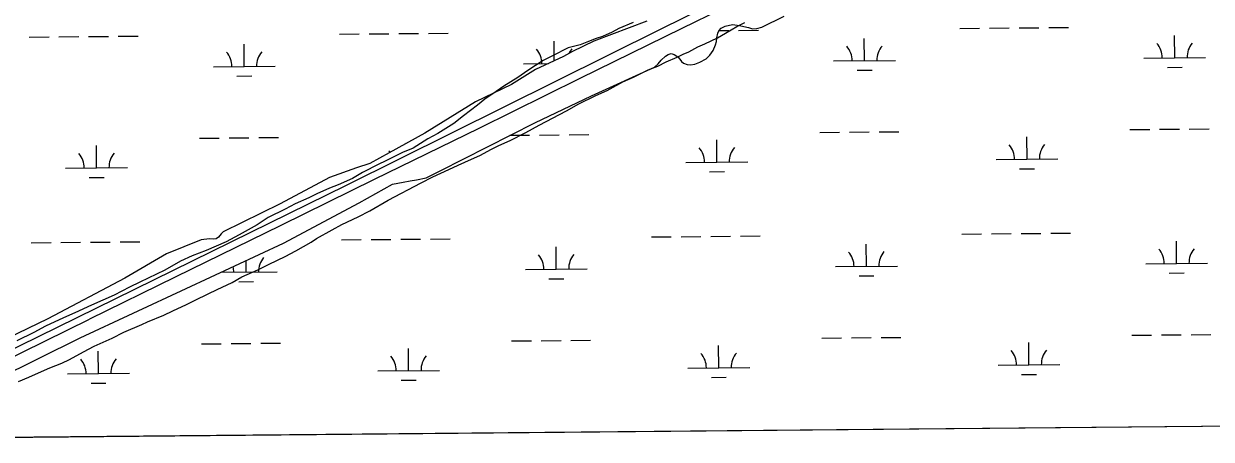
# Model space of a CAD drawing. Extents: x 3598634 to 3636690, y 517270 to 542944.
# Drawn here: x 3610935 to 3612856, y 522749 to 523421 of the extents above; entities that cross this region are included whole.
import ezdxf

# ---------------------------------------------------------------- set-up
doc = ezdxf.new("R2010")
doc.units = 0
for name, color, linetype in [('V-GRID-FRAM', 7, 'Continuous'), ('V-RAIL-TRAK', 7, 'Continuous'), ('V-ROAD-CNTR', 7, 'Continuous'), ('V-SITE-VEGE', 7, 'Continuous'), ('V-WETL-SWMP', 7, 'Continuous')]:
    doc.layers.add(name, color=color, linetype=linetype)

msp = doc.modelspace()

# ---------------------------------------------------------------- linework, layer by layer
at = {"layer": 'V-GRID-FRAM'}
msp.add_lwpolyline([(3602690.3, 540859.2), (3634347.4, 541153.9), (3634524.6, 522971.8), (3602851.6, 522676.9), (3602690.3, 540859.2)], dxfattribs=at)
at = {"layer": 'V-RAIL-TRAK'}
for points in [[(3612859.5, 523834), (3612715.7, 523764.1), (3612542.8, 523679.3), (3612378.5, 523599.1), (3612192.1, 523507.8), (3611999.6, 523413.6), (3611834.3, 523332.7), (3611671, 523251.7), (3611501.5, 523169.3), (3611350.6, 523094.8), (3611179.3, 523011.2), (3611040.9, 522943.4)], [(3610645.3, 522749.5), (3610710.6, 522781.6), (3610932.6, 522890), (3611040.9, 522943.4)]]:
    msp.add_lwpolyline(points, dxfattribs=at)
at = {"layer": 'V-ROAD-CNTR'}
msp.add_lwpolyline([(3615846.2, 525306.6), (3615159.9, 524973.8), (3614867.6, 524832), (3614450.7, 524627.6), (3614081.3, 524447.1), (3613503.9, 524166), (3613020.6, 523930.2), (3612510.7, 523681.4), (3611965.7, 523412.5), (3611456.5, 523159.5), (3610677.5, 522777.3), (3610628.2, 522752.6)], dxfattribs=at)
at = {"layer": 'V-SITE-VEGE'}
for p, q in [((3611920.6, 523423.6), (3611897.6, 523413.5)), ((3612088.7, 523416.9), (3612101.4, 523423.5)), ((3611871, 523400.9), (3611860.8, 523397.3)), ((3611886.7, 523407.5), (3611871, 523400.9)), ((3611897.6, 523413.5), (3611886.7, 523407.5)), ((3612036.8, 523388.8), (3612057.3, 523398.4)), ((3612057.3, 523398.4), (3612070, 523406.1)), ((3612070, 523406.1), (3612088.7, 523416.9)), ((3611815.5, 523382.4), (3611790.2, 523369.3)), ((3611834.8, 523387.2), (3611815.5, 523382.4)), ((3611845.7, 523391.4), (3611834.8, 523387.2)), ((3611860.8, 523397.3), (3611845.7, 523391.4)), ((3612010.8, 523376.2), (3612025.3, 523384)), ((3612025.3, 523384), (3612036.8, 523388.8)), ((3611775.1, 523362.1), (3611750.3, 523345.9)), ((3611790.2, 523369.3), (3611775.1, 523362.1)), ((3611960.7, 523352.9), (3611974, 523359.5)), ((3611974, 523359.5), (3611992.1, 523367.3)), ((3611992.1, 523367.3), (3612001.7, 523372.1)), ((3612001.7, 523372.1), (3612010.8, 523376.2)), ((3611750.3, 523345.9), (3611734, 523334.5)), ((3611921.4, 523335), (3611945, 523347)), ((3611945, 523347), (3611960.7, 523352.9)), ((3611734, 523334.5), (3611711.6, 523320.2)), ((3611878.5, 523313.5), (3611903.9, 523327.2)), ((3611903.9, 523327.2), (3611921.4, 523335)), ((3611698.9, 523311.8), (3611680.8, 523299.2)), ((3611711.6, 523320.2), (3611698.9, 523311.8)), ((3611832.6, 523292), (3611860.4, 523305.1)), ((3611860.4, 523305.1), (3611878.5, 523313.5)), ((3611668.7, 523289.6), (3611646.3, 523272.2)), ((3611680.8, 523299.2), (3611668.7, 523289.6)), ((3611812.7, 523280.6), (3611832.6, 523292)), ((3611646.3, 523272.2), (3611630.6, 523260.2)), ((3611768.6, 523257.2), (3611812.7, 523280.6)), ((3611630.6, 523260.2), (3611604.6, 523244)), ((3611721.5, 523232.7), (3611746.9, 523245.3)), ((3611746.9, 523245.3), (3611768.6, 523257.2)), ((3611588.3, 523235), (3611564.8, 523220.1)), ((3611604.6, 523244), (3611588.3, 523235)), ((3611703.4, 523224.3), (3611721.5, 523232.7)), ((3611547.2, 523212.9), (3611519.5, 523199.1)), ((3611564.8, 523220.1), (3611547.2, 523212.9)), ((3611659.3, 523202.2), (3611672.6, 523208.2)), ((3611672.6, 523208.2), (3611691.3, 523218.4)), ((3611691.3, 523218.4), (3611703.4, 523224.3)), ((3611509.2, 523194.4), (3611482.6, 523180.6)), ((3611519.5, 523199.1), (3611509.2, 523194.4)), ((3611622.5, 523185.5), (3611637.6, 523192.7)), ((3611637.6, 523192.7), (3611659.3, 523202.2)), ((3611466.3, 523171), (3611443.4, 523160.9)), ((3611482.6, 523180.6), (3611466.3, 523171)), ((3611577.8, 523164), (3611596.5, 523173.5)), ((3611596.5, 523173.5), (3611622.5, 523185.5)), ((3611429.5, 523155.5), (3611409, 523146.5)), ((3611443.4, 523160.9), (3611429.5, 523155.5)), ((3611524, 523135.8), (3611577.8, 523164)), ((3611373.9, 523129.8), (3611357.6, 523121.4)), ((3611395.7, 523140), (3611373.9, 523129.8)), ((3611409, 523146.5), (3611395.7, 523140)), ((3611494.4, 523118.5), (3611524, 523135.8)), ((3611357.6, 523121.4), (3611329.9, 523107.7)), ((3611475.7, 523108.9), (3611494.4, 523118.5)), ((3611312.3, 523096.3), (3611283.3, 523080.1)), ((3611329.9, 523107.7), (3611312.3, 523096.3)), ((3611433.4, 523088), (3611449.1, 523096.4)), ((3611449.1, 523096.4), (3611475.7, 523108.9)), ((3611283.3, 523080.1), (3611262.2, 523068.8)), ((3611399.6, 523068.2), (3611408.1, 523074.2)), ((3611408.1, 523074.2), (3611433.4, 523088)), ((3611229.6, 523054.4), (3611207.3, 523046.1)), ((3611262.2, 523068.8), (3611229.6, 523054.4)), ((3611357.3, 523044.9), (3611374.8, 523053.8)), ((3611374.8, 523053.8), (3611399.6, 523068.2)), ((3611187.9, 523037.1), (3611162.6, 523022.7)), ((3611207.3, 523046.1), (3611187.9, 523037.1)), ((3611331.4, 523032.3), (3611357.3, 523044.9)), ((3611162.6, 523022.7), (3611122.1, 523003.6)), ((3611287.3, 523012), (3611313.2, 523023.3)), ((3611313.2, 523023.3), (3611331.4, 523032.3)), ((3611105.8, 522995.2), (3611081, 522982.1)), ((3611122.1, 523003.6), (3611105.8, 522995.2)), ((3611247.4, 522991.7), (3611271.6, 523003)), ((3611271.6, 523003), (3611287.3, 523012)), ((3611081, 522982.1), (3611062.3, 522974.3)), ((3611211.8, 522974.3), (3611232.9, 522984.5)), ((3611232.9, 522984.5), (3611247.4, 522991.7)), ((3611044.2, 522965.9), (3611017, 522954)), ((3611062.3, 522974.3), (3611044.2, 522965.9)), ((3611161.1, 522949.8), (3611175.6, 522957)), ((3611175.6, 522957), (3611197.9, 522967.1)), ((3611197.9, 522967.1), (3611211.8, 522974.3)), ((3610998.9, 522945.6), (3610969.9, 522931.9)), ((3611017, 522954), (3610998.9, 522945.6)), ((3611125.5, 522934.9), (3611134.5, 522939.1)), ((3611134.5, 522939.1), (3611161.1, 522949.8)), ((3610950.6, 522921.7), (3610923.4, 522908.5)), ((3610969.9, 522931.9), (3610950.6, 522921.7)), ((3611077.8, 522912.8), (3611096.5, 522922.3)), ((3611096.5, 522922.3), (3611125.5, 522934.9)), ((3611031.3, 522890.6), (3611048.2, 522899.6)), ((3611048.2, 522899.6), (3611077.8, 522912.8)), ((3611008.3, 522878.1), (3611031.3, 522890.6)), ((3610963, 522859), (3610976.9, 522864.9)), ((3610976.9, 522864.9), (3610996.2, 522872.1)), ((3610996.2, 522872.1), (3611008.3, 522878.1)), ((3610926.2, 522842.8), (3610942.5, 522849.4)), ((3610942.5, 522849.4), (3610963, 522859)), ((3613499.4, 522776.1), (3610726.2, 522750.3))]:
    msp.add_line(p, q, dxfattribs=at)
at = {"layer": 'V-WETL-SWMP'}
for p, q in [((3611942.7, 523425.3), (3611857, 523393.2)), ((3612063.1, 523414), (3612069.3, 523417.7)), ((3612069.3, 523417.7), (3612081.2, 523420)), ((3612081.2, 523420), (3612092.8, 523418.5)), ((3612092.8, 523418.5), (3612099.7, 523417)), ((3612128.7, 523416), (3612165.1, 523433.6)), ((3610943.5, 523399.8), (3610975.5, 523400.1)), ((3610991.5, 523400.2), (3611023.5, 523400.5)), ((3611039.5, 523400.7), (3611071.5, 523401)), ((3611087.5, 523401.1), (3611119.5, 523401.4)), ((3611445.4, 523404.5), (3611477.4, 523404.8)), ((3611493.4, 523404.9), (3611525.4, 523405.2)), ((3611541.4, 523405.4), (3611573.4, 523405.7)), ((3611589.4, 523405.8), (3611621.4, 523406.1)), ((3612055.5, 523392.4), (3612056, 523398.5)), ((3612056, 523398.5), (3612057.9, 523405.9)), ((3612057.9, 523405.9), (3612059.5, 523410)), ((3612059.5, 523410), (3612063.1, 523414)), ((3612059.6, 523410.2), (3612075.3, 523410.3)), ((3612091.3, 523410.5), (3612123.3, 523410.8)), ((3612099.7, 523417), (3612107.1, 523415.2)), ((3612107.1, 523415.2), (3612113.8, 523413.3)), ((3612113.8, 523413.3), (3612120.8, 523413.9)), ((3612120.8, 523413.9), (3612128.7, 523416)), ((3612449.2, 523413.8), (3612481.2, 523414.1)), ((3612497.2, 523414.3), (3612529.2, 523414.6)), ((3612545.2, 523414.7), (3612577.2, 523415)), ((3612593.2, 523415.2), (3612625.2, 523415.5)), ((3612797, 523366.3), (3612796.6, 523402.3)), ((3611291.3, 523352.3), (3611291, 523388.3)), ((3611793.1, 523361.4), (3611792.9, 523393)), ((3611857, 523393.2), (3611822.7, 523376.5)), ((3612050.3, 523377.9), (3612053.9, 523387)), ((3612053.9, 523387), (3612055.5, 523392.4)), ((3612295.1, 523361.6), (3612294.7, 523397.6)), ((3611807.9, 523368.3), (3611762.5, 523347.2)), ((3611822.7, 523376.5), (3611807.9, 523368.3)), ((3611961.2, 523356.4), (3611966, 523362.3)), ((3611966, 523362.3), (3611973.2, 523369)), ((3611973.2, 523369), (3611977.2, 523371.7)), ((3611977.2, 523371.7), (3611982, 523373.3)), ((3611982, 523373.3), (3611987.2, 523371.8)), ((3611987.2, 523371.8), (3611992.9, 523367.6)), ((3611992.9, 523367.6), (3611996.2, 523364)), ((3611996.2, 523364), (3611998.8, 523360.4)), ((3611998.8, 523360.4), (3612002, 523357.8)), ((3612028.4, 523359), (3612038.8, 523364.8)), ((3612038.8, 523364.8), (3612045, 523370.4)), ((3612045, 523370.4), (3612050.3, 523377.9)), ((3612245.1, 523361.2), (3612345.1, 523362.1)), ((3612747, 523365.8), (3612847, 523366.8)), ((3611241.3, 523351.8), (3611341.3, 523352.8)), ((3611762.5, 523347.2), (3611724, 523323.3)), ((3611743.2, 523356.5), (3611783.4, 523356.9)), ((3611853.1, 523305), (3611955.4, 523351.2)), ((3611955.4, 523351.2), (3611961.2, 523356.4)), ((3612002, 523357.8), (3612008.3, 523355.2)), ((3612008.3, 523355.2), (3612013.7, 523354.9)), ((3612013.7, 523354.9), (3612020.6, 523355.9)), ((3612020.6, 523355.9), (3612028.4, 523359)), ((3612283.2, 523346.1), (3612307.2, 523346.3)), ((3612785.1, 523350.8), (3612809.1, 523351)), ((3611279.4, 523336.8), (3611303.4, 523337)), ((3611724, 523323.3), (3611665.8, 523294.9)), ((3611761.5, 523261.2), (3611853.1, 523305)), ((3611665.8, 523294.9), (3611583.8, 523244.5)), ((3611583.8, 523244.5), (3611526, 523212.3)), ((3611608.1, 523183.7), (3611761.5, 523261.2)), ((3612222.7, 523245.5), (3612254.7, 523245.8)), ((3612270.7, 523246), (3612302.7, 523246.3)), ((3612318.7, 523246.4), (3612350.7, 523246.7)), ((3612724.6, 523250.2), (3612756.6, 523250.5)), ((3612772.6, 523250.6), (3612804.6, 523250.9)), ((3612820.6, 523251.1), (3612852.6, 523251.4)), ((3611219, 523236.2), (3611251, 523236.5)), ((3611267, 523236.6), (3611299, 523236.9)), ((3611315, 523237.1), (3611347, 523237.4)), ((3611553.9, 523227.8), (3611553.9, 523228.9)), ((3611721.2, 523240.9), (3611752.9, 523241.2)), ((3611768.9, 523241.3), (3611800.9, 523241.6)), ((3611816.9, 523241.7), (3611848.9, 523242)), ((3612056.1, 523197.5), (3612055.8, 523233.5)), ((3612558, 523202.2), (3612557.7, 523238.2)), ((3611052.3, 523188.2), (3611052, 523224.2)), ((3611526, 523212.3), (3611494.3, 523195.5)), ((3611002.3, 523187.7), (3611102.3, 523188.7)), ((3611473, 523188.3), (3611429.4, 523172.4)), ((3611494.3, 523195.5), (3611473, 523188.3)), ((3612006.1, 523197.1), (3612106.1, 523198)), ((3612508, 523201.7), (3612608, 523202.7)), ((3612546.1, 523186.7), (3612570.1, 523186.9)), ((3611040.5, 523172.7), (3611064.5, 523172.9)), ((3611429.4, 523172.4), (3611349.7, 523129.8)), ((3611559.8, 523167.2), (3611570.2, 523168.7)), ((3611570.2, 523168.7), (3611585.9, 523172.2)), ((3611585.9, 523172.2), (3611608.1, 523183.7)), ((3612044.3, 523182), (3612068.3, 523182.2)), ((3611477.4, 523131.9), (3611531.3, 523161.9)), ((3611531.3, 523161.9), (3611548.5, 523165.3)), ((3611548.5, 523165.3), (3611559.8, 523167.2)), ((3611349.7, 523129.8), (3611257.1, 523084.6)), ((3611354.7, 523066.3), (3611477.4, 523131.9)), ((3611221.8, 523071.8), (3611165.7, 523049.1)), ((3611234.9, 523073.5), (3611221.8, 523071.8)), ((3611240.9, 523072.8), (3611234.9, 523073.5)), ((3611246.1, 523073.6), (3611240.9, 523072.8)), ((3611249.4, 523075.9), (3611246.1, 523073.6)), ((3611253.7, 523081.4), (3611249.4, 523075.9)), ((3611257.1, 523084.6), (3611253.7, 523081.4)), ((3611448.5, 523071.8), (3611480.5, 523072.1)), ((3611496.5, 523072.3), (3611528.5, 523072.6)), ((3611544.5, 523072.7), (3611576.5, 523073)), ((3611592.5, 523073.1), (3611624.5, 523073.4)), ((3611950.4, 523076.5), (3611982.4, 523076.8)), ((3611998.4, 523076.9), (3612030.4, 523077.2)), ((3612046.4, 523077.4), (3612078.4, 523077.7)), ((3612094.4, 523077.8), (3612126.4, 523078.1)), ((3612452.3, 523081.2), (3612484.3, 523081.5)), ((3612500.3, 523081.6), (3612532.3, 523081.9)), ((3612548.3, 523082), (3612580.3, 523082.3)), ((3612596.3, 523082.5), (3612628.3, 523082.8)), ((3610946.6, 523067.1), (3610978.6, 523067.4)), ((3610994.6, 523067.6), (3611026.6, 523067.9)), ((3611042.6, 523068), (3611074.6, 523068.3)), ((3611090.6, 523068.5), (3611122.6, 523068.8)), ((3611197.5, 522992.9), (3611354.7, 523066.3)), ((3611796.3, 523024.3), (3611795.9, 523060.3)), ((3612298.2, 523029), (3612297.8, 523065)), ((3612800.1, 523033.6), (3612799.7, 523069.6)), ((3611165.7, 523049.1), (3611098.3, 523009.7)), ((3611294.4, 523019.6), (3611294.2, 523038.1)), ((3612750.1, 523033.2), (3612850.1, 523034.1)), ((3611254, 523019.3), (3611344.4, 523020.1)), ((3611746.3, 523023.8), (3611846.3, 523024.8)), ((3612248.2, 523028.5), (3612348.2, 523029.4)), ((3612286.3, 523013.4), (3612310.3, 523013.7)), ((3612788.2, 523018.1), (3612812.2, 523018.3)), ((3611098.3, 523009.7), (3610973.3, 522944.1)), ((3611282.5, 523004.1), (3611306.5, 523004.3)), ((3611784.4, 523008.8), (3611808.4, 523009)), ((3611026, 522913.2), (3611197.5, 522992.9)), ((3610973.3, 522944.1), (3610870.3, 522894)), ((3612727.7, 522917.5), (3612759.7, 522917.8)), ((3612775.7, 522918), (3612807.7, 522918.3)), ((3612823.7, 522918.4), (3612855.7, 522918.7)), ((3610873, 522837.7), (3611026, 522913.2)), ((3611222.1, 522903.5), (3611254.1, 522903.8)), ((3611270.1, 522904), (3611302.1, 522904.3)), ((3611318.1, 522904.4), (3611350.1, 522904.7)), ((3611724, 522908.2), (3611756, 522908.5)), ((3611772, 522908.6), (3611803.9, 522908.9)), ((3611819.9, 522909.1), (3611851.9, 522909.4)), ((3612059.2, 522864.9), (3612058.9, 522900.9)), ((3612225.8, 522912.9), (3612257.8, 522913.2)), ((3612273.8, 522913.3), (3612305.8, 522913.6)), ((3612321.8, 522913.8), (3612353.8, 522914.1)), ((3612561.1, 522869.6), (3612560.8, 522905.6)), ((3611055.4, 522855.5), (3611055.1, 522891.5)), ((3611557.3, 522860.2), (3611557, 522896.2)), ((3611507.3, 522859.7), (3611607.3, 522860.7)), ((3612009.2, 522864.4), (3612109.2, 522865.3)), ((3612511.1, 522869.1), (3612611.1, 522870)), ((3611005.4, 522855.1), (3611105.4, 522856)), ((3611545.5, 522844.7), (3611569.5, 522844.9)), ((3612047.4, 522849.3), (3612071.4, 522849.6)), ((3612549.2, 522854), (3612573.2, 522854.2)), ((3611043.6, 522840), (3611067.6, 522840.2)), ((3613498.6, 522776.1), (3610702.9, 522750))]:
    msp.add_line(p, q, dxfattribs=at)
for centre, start, end in [((3611737.9, 523356.9), 359.7615, 41.3052), ((3611848.4, 523358), 139.7615, 154.5924), ((3612239.8, 523361.6), 359.7615, 41.3052), ((3612350.3, 523362.6), 139.7615, 181.3052), ((3612741.7, 523366.3), 359.7615, 41.3052), ((3612852.2, 523367.3), 139.7615, 181.3052), ((3611236.1, 523352.3), 359.7615, 41.3052), ((3611346.5, 523353.3), 139.7615, 181.3052), ((3612502.8, 523202.2), 359.7615, 41.3052), ((3612613.2, 523203.2), 139.7615, 181.3052), ((3610997.1, 523188.2), 359.7615, 41.3052), ((3611107.6, 523189.2), 139.7615, 181.3052), ((3611499, 523192.8), 35.3843, 41.3052), ((3612000.9, 523197.5), 359.7615, 41.3052), ((3612111.4, 523198.5), 139.7615, 181.3052), ((3612242.9, 523028.9), 359.7615, 41.3052), ((3612353.4, 523030), 139.7615, 181.3052), ((3612744.8, 523033.6), 359.7615, 41.3052), ((3612855.3, 523034.6), 139.7615, 181.3052), ((3611349.6, 523020.6), 139.7615, 181.3052), ((3611741, 523024.3), 359.7615, 41.3052), ((3611851.5, 523025.3), 139.7615, 181.3052), ((3611239.2, 523019.6), 359.7615, 14.2952), ((3611110.7, 522856.5), 139.7615, 181.3052), ((3611502.1, 522860.2), 359.7615, 41.3052), ((3611612.6, 522861.2), 139.7615, 181.3052), ((3612004, 522864.8), 359.7615, 41.3052), ((3612114.5, 522865.9), 139.7615, 181.3052), ((3612505.9, 522869.5), 359.7615, 41.3052), ((3612616.3, 522870.5), 139.7615, 181.3052), ((3611000.2, 522855.5), 359.7615, 41.3052)]:
    msp.add_arc(centre, 35.2, start, end, dxfattribs=at)

doc.saveas('drawing.dxf')
